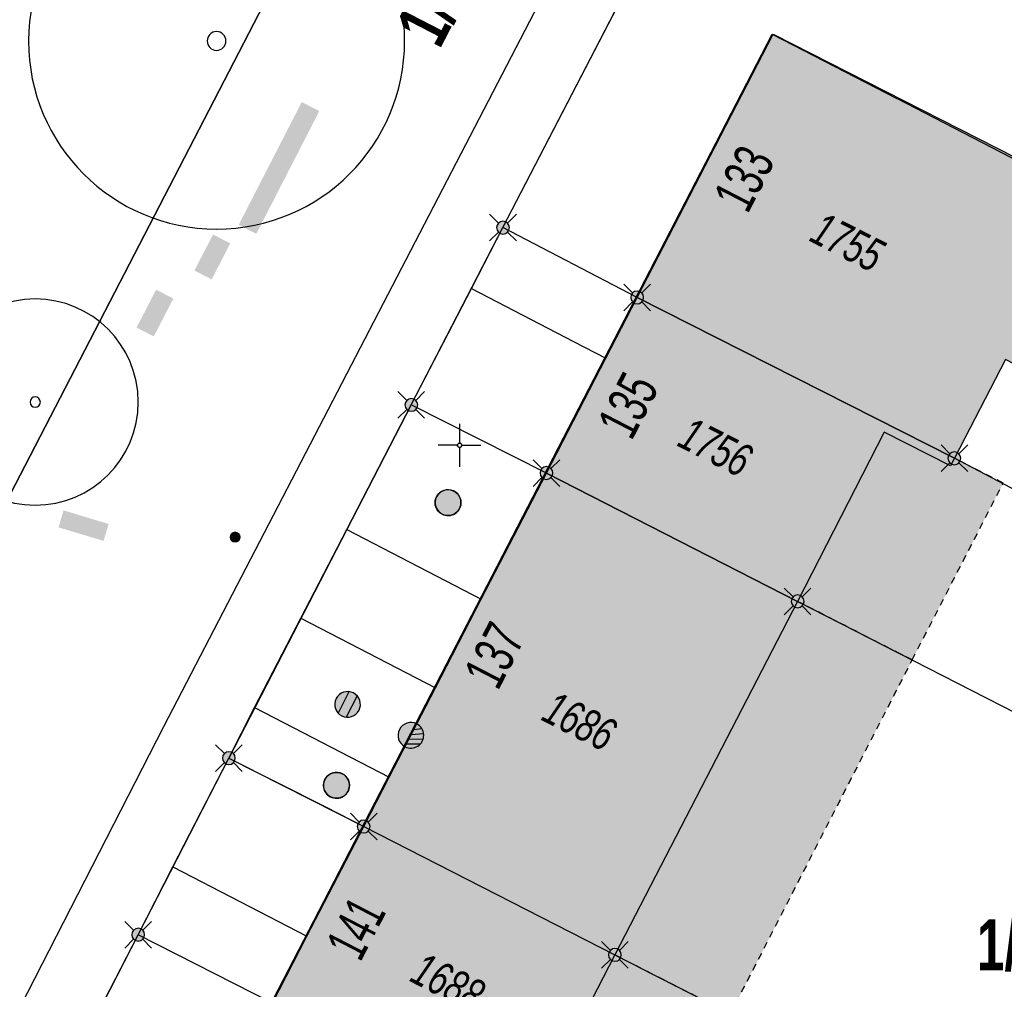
# Model space of a CAD drawing. Header units: metres. Extents: x 2695560 to 2696939, y 1260491 to 1262050.
# Tile 724 of 1005: x 2696438 to 2696467, y 1260909 to 1260937. Entities that reach past the tile are written whole.
import ezdxf

# ---------------------------------------------------------------- set-up
doc = ezdxf.new("R2010")
doc.units = ezdxf.units.M
doc.linetypes.add('AUSGEZOGEN', pattern=[0])
doc.linetypes.add('VERDECKT2_S2', pattern=[0.36, 0.2, -0.16])
for name, color, linetype in [('XR$1$AV_Flächen (EO)', 7, 'AUSGEZOGEN'), ('XR$1$AV_Gebäudeflächen (BB)', 7, 'AUSGEZOGEN'), ('XR$1$AV_Gebäudeflächen (EO)', 7, 'AUSGEZOGEN'), ('XR$1$AV_Grenzpunkte', 7, 'AUSGEZOGEN'), ('XR$1$AV_Grundstück-Nr.', 7, 'AUSGEZOGEN'), ('XR$1$AV_Haus-Nr.', 7, 'AUSGEZOGEN'), ('XR$1$AV_Koordinatennetzpunkte', 7, 'AUSGEZOGEN'), ('XR$1$AV_Linien (BB)', 7, 'AUSGEZOGEN'), ('XR$1$AV_Versicherung-Nr.', 7, 'AUSGEZOGEN'), ('XR$1$AV_Waldflächen', 7, 'AUSGEZOGEN'), ('XR$1$AW_LK_Schachtdeckel', 24, 'AUSGEZOGEN'), ('XR$1$EW_LK_Knoten', 1, 'AUSGEZOGEN'), ('XR$1$FM_LK_SW_TRASSEKNOTEN', 94, 'AUSGEZOGEN'), ('XR$1$GR_Baum', 94, 'AUSGEZOGEN'), ('XR$1$Liegenschaftsgrenzen', 7, 'AUSGEZOGEN'), ('XR$1$PFAV', 255, 'AUSGEZOGEN'), ('XR$1$PFAW', 255, 'AUSGEZOGEN'), ('XR$1$PFWFM', 255, 'AUSGEZOGEN'), ('XR$1$RAEW', 8, 'AUSGEZOGEN'), ('XR$1$RP_Abstandslinie', 7, 'AUSGEZOGEN')]:
    doc.layers.add(name, color=color, linetype=linetype)
doc.styles.add('ARIAL', font='arial.ttf')

# ---------------------------------------------------------------- blocks, each defined once
blk = doc.blocks.new('COMPLEXOBJECT_210')
at = {"layer": 'XR$1$AV_Linien (BB)', "color": 7, "linetype": 'AUSGEZOGEN', "transparency": 33554687}
blk.add_line((6470.384, 10936.138), (6461.22, 10940.89), dxfattribs=at)
for centre, radius, start, end in [((6459.094, 10936.918), 4.505, 61.8464, 106.8316), ((6459.34, 10936.849), 4.647, 109.4786, 152.7043)]:
    blk.add_arc(centre, radius, start, end, dxfattribs=at)
blk = doc.blocks.new('COMPLEXOBJECT_1204')
at = {"layer": 'XR$1$Liegenschaftsgrenzen', "color": 7, "linetype": 'AUSGEZOGEN', "transparency": 33554687}
blk.add_line((6489.7, 10934.59), (6464.65, 10947.57), dxfattribs=at)
blk.add_arc((6466.75, 10951.55), 4.5, 152.7485, 242.1755, dxfattribs=at)
blk = doc.blocks.new('BWAV19')
at = {"layer": 'XR$1$PFAV', "transparency": 33554687}
blk.add_hatch(color=7, dxfattribs=at).paths.add_polyline_path([(0, 0.24), (-0.024, 0.239), (-0.048, 0.235), (-0.072, 0.229), (-0.095, 0.221), (-0.116, 0.21), (-0.137, 0.197), (-0.156, 0.182), (-0.174, 0.165), (-0.19, 0.147), (-0.204, 0.127), (-0.215, 0.106), (-0.225, 0.083), (-0.232, 0.06), (-0.237, 0.036), (-0.24, 0.012), (-0.24, -0.012), (-0.237, -0.036), (-0.232, -0.06), (-0.225, -0.083), (-0.215, -0.106), (-0.204, -0.127), (-0.19, -0.147), (-0.174, -0.165), (-0.156, -0.182), (-0.137, -0.197), (-0.116, -0.21), (-0.095, -0.221), (-0.072, -0.229), (-0.048, -0.235), (-0.024, -0.239), (0, -0.24), (0.024, -0.239), (0.048, -0.235), (0.072, -0.229), (0.095, -0.221), (0.116, -0.21), (0.137, -0.197), (0.156, -0.182), (0.174, -0.165), (0.19, -0.147), (0.204, -0.127), (0.215, -0.106), (0.225, -0.083), (0.232, -0.06), (0.237, -0.036), (0.24, -0.012), (0.24, 0.012), (0.237, 0.036), (0.232, 0.06), (0.225, 0.083), (0.215, 0.106), (0.204, 0.127), (0.19, 0.147), (0.174, 0.165), (0.156, 0.182), (0.137, 0.197), (0.116, 0.21), (0.095, 0.221), (0.072, 0.229), (0.048, 0.235), (0.024, 0.239)])
at = {"color": 7, "transparency": 33554687}
for p, q in [((-0.5, 0.5), (-0.17, 0.17)), ((0.17, 0.17), (0.5, 0.5)), ((-0.5, -0.5), (-0.17, -0.17)), ((0.17, -0.17), (0.5, -0.5))]:
    blk.add_line(p, q, dxfattribs=at)
for start, end in [(90, 270), (270, 90)]:
    blk.add_arc((0, 0), 0.24, start, end, dxfattribs=at)
blk = doc.blocks.new('BAV2041')
at = {"color": 7, "transparency": 33554687}
for p, q in [((0, 0.5), (0, 0.05)), ((-0.05, 0), (-0.5, 0)), ((0.05, 0), (0.5, 0)), ((0, -0.05), (0, -0.5))]:
    blk.add_line(p, q, dxfattribs=at)
blk.add_circle((0, 0), 0.05, dxfattribs=at)
for start, end in [(90, 270), (270, 90)]:
    blk.add_arc((0, 0), 0.05, start, end, dxfattribs=at)
blk = doc.blocks.new('WBGR1')
at = {"color": 94, "transparency": 33554687}
for radius, start, end in [(1, 90, 270), (1, 270, 90), (0.05, 90, 270), (0.05, 270, 90)]:
    blk.add_arc((0, 0), radius, start, end, dxfattribs=at)
blk = doc.blocks.new('BAW2088')
at = {"layer": 'XR$1$PFAW', "transparency": 33554687}
blk.add_hatch(color=253, dxfattribs=at).paths.add_polyline_path([(0.51, 0), (0.5, 0.101), (0.47, 0.197), (0.421, 0.286), (0.355, 0.362), (0.275, 0.424), (0.184, 0.469), (0.086, 0.494), (-0.015, 0.499), (-0.115, 0.484), (-0.21, 0.449), (-0.296, 0.395), (-0.369, 0.326), (-0.427, 0.243), (-0.467, 0.15), (-0.487, 0.051), (-0.487, -0.051), (-0.467, -0.15), (-0.427, -0.243), (-0.369, -0.326), (-0.296, -0.395), (-0.21, -0.449), (-0.115, -0.484), (-0.015, -0.499), (0.086, -0.494), (0.184, -0.469), (0.275, -0.424), (0.355, -0.362), (0.421, -0.286), (0.47, -0.197), (0.5, -0.101)])
at = {"transparency": 33554687}
for start, end in [(91.1948, 268.8052), (268.8052, 91.1948)]:
    blk.add_arc((0.01, 0), 0.5, start, end, dxfattribs=at)
at = {"layer": 'XR$1$PFAW', "transparency": 33554687}
blk.add_circle((0.01, 0), 0.5, dxfattribs=at)
blk = doc.blocks.new('BAW2090')
at = {"layer": 'XR$1$PFAW', "lineweight": 25, "transparency": 33554687}
blk.add_hatch(color=7, dxfattribs=at).paths.add_polyline_path([(0.5, 0), (0.49, 0.101), (0.459, 0.197), (0.41, 0.286), (0.344, 0.362), (0.264, 0.424), (0.174, 0.469), (0.076, 0.494), (-0.025, 0.499), (-0.125, 0.484), (-0.22, 0.449), (-0.306, 0.395), (-0.379, 0.326), (-0.437, 0.243), (-0.477, 0.15), (-0.497, 0.051), (-0.497, -0.051), (-0.477, -0.15), (-0.437, -0.243), (-0.379, -0.326), (-0.306, -0.395), (-0.22, -0.449), (-0.125, -0.484), (-0.025, -0.499), (0.076, -0.494), (0.174, -0.469), (0.264, -0.424), (0.344, -0.362), (0.41, -0.286), (0.459, -0.197), (0.49, -0.101)])
at = {"lineweight": 25, "transparency": 33554687}
for p, q in [((-0.177, 0.468), (-0.177, -0.468)), ((0.179, 0.467), (0.177, -0.468))]:
    blk.add_line(p, q, dxfattribs=at)
for start, end in [(90, 180), (0, 90), (180, 270), (270, 0)]:
    blk.add_arc((0, 0), 0.5, start, end, dxfattribs=at)
blk = doc.blocks.new('BEW957')
at = {"layer": 'XR$1$RAEW', "transparency": 33554687}
blk.add_hatch(color=1, dxfattribs=at).paths.add_polyline_path([(-0.5, 0), (-0.5, -0.05), (-0.49, -0.1), (-0.48, -0.15), (-0.46, -0.2), (-0.44, -0.24), (-0.41, -0.29), (-0.38, -0.33), (-0.34, -0.36), (-0.31, -0.4), (-0.26, -0.42), (-0.22, -0.45), (-0.17, -0.47), (-0.13, -0.48), (-0.08, -0.49), (-0.03, -0.5), (0.03, -0.5), (0.08, -0.49), (0.13, -0.48), (0.17, -0.47), (0.22, -0.45), (0.26, -0.42), (0.31, -0.4), (0.34, -0.36), (0.38, -0.33), (0.41, -0.29), (0.44, -0.24), (0.46, -0.2), (0.48, -0.15), (0.49, -0.1), (0.5, -0.05), (0.5, 0), (0.5, 0.05), (0.49, 0.1), (0.48, 0.15), (0.46, 0.2), (0.44, 0.24), (0.41, 0.29), (0.38, 0.33), (0.34, 0.36), (0.31, 0.4), (0.26, 0.42), (0.22, 0.45), (0.17, 0.47), (0.13, 0.48), (0.08, 0.49), (0.03, 0.5), (-0.03, 0.5), (-0.08, 0.49), (-0.13, 0.48), (-0.17, 0.47), (-0.22, 0.45), (-0.26, 0.42), (-0.31, 0.4), (-0.34, 0.36), (-0.38, 0.33), (-0.41, 0.29), (-0.44, 0.24), (-0.46, 0.2), (-0.48, 0.15), (-0.49, 0.1), (-0.5, 0.05)])
at = {"color": 1, "transparency": 33554687}
for start, end in [(90, 180), (180, 270), (0, 90), (270, 0)]:
    blk.add_arc((0, 0), 0.5, start, end, dxfattribs=at)
at = {"layer": 'XR$1$RAEW', "color": 1, "transparency": 33554687}
blk.add_circle((0, 0), 0.5, dxfattribs=at)
blk = doc.blocks.new('BWFM3')
at = {"layer": 'XR$1$PFWFM', "transparency": 33554687}
blk.add_hatch(color=7, dxfattribs=at).paths.add_polyline_path([(0, 0.5), (-0.051, 0.497), (-0.101, 0.49), (-0.15, 0.477), (-0.197, 0.459), (-0.243, 0.437), (-0.286, 0.41), (-0.326, 0.379), (-0.362, 0.344), (-0.395, 0.306), (-0.424, 0.264), (-0.449, 0.22), (-0.469, 0.174), (-0.484, 0.125), (-0.494, 0.076), (-0.499, 0.025), (-0.499, -0.025), (-0.494, -0.076), (-0.484, -0.125), (-0.469, -0.174), (-0.449, -0.22), (-0.424, -0.264), (-0.395, -0.306), (-0.362, -0.344), (-0.326, -0.379), (-0.286, -0.41), (-0.243, -0.437), (-0.197, -0.459), (-0.15, -0.477), (-0.101, -0.49), (-0.051, -0.497), (0, -0.5), (0.051, -0.497), (0.101, -0.49), (0.15, -0.477), (0.197, -0.459), (0.243, -0.437), (0.286, -0.41), (0.326, -0.379), (0.362, -0.344), (0.395, -0.306), (0.424, -0.264), (0.449, -0.22), (0.469, -0.174), (0.484, -0.125), (0.494, -0.076), (0.499, -0.025), (0.499, 0.025), (0.494, 0.076), (0.484, 0.125), (0.469, 0.174), (0.449, 0.22), (0.424, 0.264), (0.395, 0.306), (0.362, 0.344), (0.326, 0.379), (0.286, 0.41), (0.243, 0.437), (0.197, 0.459), (0.15, 0.477), (0.101, 0.49), (0.051, 0.497)])
at = {"color": 94, "transparency": 33554687}
for p, q in [((-0.479, 0.141), (0, 0.388)), ((0, 0.5), (0, -0.5)), ((-0.489, -0.083), (-0.007, 0.179)), ((-0.413, -0.281), (-0.003, -0.029)), ((-0.27, -0.421), (0, -0.239))]:
    blk.add_line(p, q, dxfattribs=at)
for start, end in [(90, 270), (270, 90)]:
    blk.add_arc((0, 0), 0.5, start, end, dxfattribs=at)

msp = doc.modelspace()

# ---------------------------------------------------------------- hatches: boundary and pattern name
at = {"transparency": 33554687}
for points in [[(2696444.517, 1260931.252), (2696445.031, 1260930.989), (2696446.873, 1260934.576), (2696446.359, 1260934.839)], [(2696443.224, 1260929.917), (2696443.727, 1260929.657), (2696444.27, 1260930.709), (2696443.767, 1260930.969)], [(2696441.533, 1260928.251), (2696442.036, 1260927.991), (2696442.607, 1260929.097), (2696442.104, 1260929.357)], [(2696439.4, 1260922.908), (2696439.25, 1260922.413), (2696440.568, 1260922.016), (2696440.718, 1260922.511)]]:
    msp.add_hatch(color=7, dxfattribs=at).paths.add_polyline_path(points)
at = {"layer": 'XR$1$AV_Gebäudeflächen (BB)', "true_color": 0xd2d2d2, "transparency": 33554687}
for points in [[(2696469.395, 1260932.104), (2696460.134, 1260936.825), (2696456.16, 1260929.13), (2696465.43, 1260924.43), (2696466.921, 1260927.317), (2696472.917, 1260924.219), (2696475.349, 1260928.926), (2696475.169, 1260929.019), (2696469.354, 1260932.024)], [(2696453.51, 1260924), (2696460.85, 1260920.25), (2696463.378, 1260925.198), (2696465.317, 1260924.207), (2696465.43, 1260924.43), (2696456.16, 1260929.13), (2696455.242, 1260927.353)], [(2696448.916, 1260915.114), (2696448.17, 1260913.67), (2696455.51, 1260909.92), (2696460.85, 1260920.25), (2696453.51, 1260924), (2696451.606, 1260920.317), (2696450.266, 1260917.725)], [(2696445.5, 1260908.51), (2696452.84, 1260904.76), (2696455.51, 1260909.92), (2696448.17, 1260913.67), (2696446.511, 1260910.464)]]:
    msp.add_hatch(color=254, dxfattribs=at).paths.add_polyline_path(points)
at = {"layer": 'XR$1$AV_Gebäudeflächen (EO)', "true_color": 0xebebeb, "transparency": 33554687}
for points in [[(2696464.197, 1260918.538), (2696466.857, 1260923.706), (2696465.43, 1260924.43), (2696465.317, 1260924.207), (2696463.378, 1260925.198), (2696460.85, 1260920.25)], [(2696458.885, 1260908.196), (2696464.197, 1260918.538), (2696460.85, 1260920.25), (2696455.51, 1260909.92)], [(2696456.482, 1260902.899), (2696459.122, 1260907.951), (2696458.856, 1260908.09), (2696458.885, 1260908.196), (2696455.51, 1260909.92), (2696452.84, 1260904.76)]]:
    msp.add_hatch(color=7, dxfattribs=at).paths.add_polyline_path(points)
at = {"layer": 'XR$1$AV_Waldflächen', "transparency": 33554687}
h = msp.add_hatch(dxfattribs=at)
h.set_pattern_fill('MUSTER', scale=15000, style=0, pattern_type=2)
h.set_pattern_definition([(0, (2725855, 1291000), (15000, 15000), [15000, -15000]), (90, (2725855, 1291000), (-15000, 15000), [15000, -15000])])
h.paths.add_polyline_path([(2696488.3, 1261049.168), (2696488.278, 1261049.252), (2696488.254, 1261049.335), (2696488.23, 1261049.418), (2696488.205, 1261049.501), (2696488.179, 1261049.584), (2696488.153, 1261049.666), (2696488.125, 1261049.748), (2696488.097, 1261049.83), (2696488.067, 1261049.911), (2696488.037, 1261049.992), (2696488.006, 1261050.073), (2696487.974, 1261050.154), (2696487.942, 1261050.234), (2696487.908, 1261050.314), (2696487.874, 1261050.393), (2696487.838, 1261050.472), (2696487.802, 1261050.551), (2696487.765, 1261050.629), (2696487.728, 1261050.707), (2696487.689, 1261050.785), (2696487.65, 1261050.862), (2696487.61, 1261050.939), (2696487.569, 1261051.015), (2696487.527, 1261051.091), (2696487.485, 1261051.166), (2696487.441, 1261051.241), (2696487.397, 1261051.316), (2696487.352, 1261051.39), (2696487.307, 1261051.463), (2696487.26, 1261051.536), (2696487.213, 1261051.609), (2696486.772, 1261051.839), (2696486.54, 1261051.396), (2696485.905, 1261050.166), (2696479.566, 1261037.893), (2696481.823, 1261036.723), (2696446.785, 1260969.221), (2696430.458, 1260938.156), (2696390.819, 1260861.917), (2696402.77, 1260855.54), (2696425.35, 1260899.26), (2696447.86, 1260942.75), (2696448.977, 1260952.468), (2696449.03, 1260952.776), (2696449.085, 1260953.084), (2696449.142, 1260953.391), (2696449.203, 1260953.698), (2696449.265, 1260954.004), (2696449.33, 1260954.309), (2696449.398, 1260954.615), (2696449.468, 1260954.919), (2696449.54, 1260955.223), (2696449.615, 1260955.527), (2696449.693, 1260955.829), (2696449.772, 1260956.132), (2696449.855, 1260956.433), (2696449.939, 1260956.734), (2696450.026, 1260957.034), (2696450.116, 1260957.334), (2696450.208, 1260957.632), (2696450.302, 1260957.93), (2696450.399, 1260958.227), (2696450.498, 1260958.524), (2696450.6, 1260958.819), (2696450.704, 1260959.114), (2696450.81, 1260959.408), (2696450.919, 1260959.701), (2696451.03, 1260959.993), (2696451.144, 1260960.284), (2696451.259, 1260960.575), (2696451.378, 1260960.864), (2696451.498, 1260961.152), (2696451.621, 1260961.44), (2696451.746, 1260961.726), (2696458.027, 1260976.337), (2696488.172, 1261044.555), (2696488.217, 1261044.699), (2696488.259, 1261044.844), (2696488.299, 1261044.989), (2696488.336, 1261045.136), (2696488.37, 1261045.283), (2696488.402, 1261045.43), (2696488.431, 1261045.578), (2696488.457, 1261045.727), (2696488.481, 1261045.876), (2696488.501, 1261046.025), (2696488.519, 1261046.175), (2696488.534, 1261046.325), (2696488.547, 1261046.476), (2696488.557, 1261046.626), (2696488.564, 1261046.777), (2696488.568, 1261046.928), (2696488.569, 1261047.079), (2696488.568, 1261047.23), (2696488.564, 1261047.38), (2696488.557, 1261047.531), (2696488.547, 1261047.682), (2696488.535, 1261047.832), (2696488.52, 1261047.982), (2696488.502, 1261048.132), (2696488.481, 1261048.281), (2696488.458, 1261048.43), (2696488.432, 1261048.579), (2696488.403, 1261048.727), (2696488.371, 1261048.875), (2696488.337, 1261049.022)], flags=0)

# ---------------------------------------------------------------- linework, layer by layer
at = {"layer": 'XR$1$AV_Flächen (EO)', "color": 7, "linetype": 'AUSGEZOGEN', "transparency": 33554687}
for p, q in [((2696460.85, 1260920.25), (2696455.51, 1260909.92)), ((2696455.51, 1260909.92), (2696452.84, 1260904.76))]:
    msp.add_line(p, q, dxfattribs=at)
at = {"layer": 'XR$1$AV_Flächen (EO)', "color": 7, "linetype": 'VERDECKT2_S2', "transparency": 33554687}
for p, q in [((2696460.85, 1260920.25), (2696464.197, 1260918.538)), ((2696455.51, 1260909.92), (2696458.885, 1260908.196))]:
    msp.add_line(p, q, dxfattribs=at)
at = {"layer": 'XR$1$AV_Flächen (EO)', "color": 7, "linetype": 'AUSGEZOGEN', "transparency": 33554687}
msp.add_lwpolyline([(2696465.43, 1260924.43), (2696465.317, 1260924.207), (2696463.378, 1260925.198), (2696460.85, 1260920.25)], dxfattribs=at)
at = {"layer": 'XR$1$AV_Flächen (EO)', "color": 7, "linetype": 'VERDECKT2_S2', "transparency": 33554687}
for points in [[(2696464.197, 1260918.538), (2696466.857, 1260923.706), (2696465.43, 1260924.43)], [(2696458.885, 1260908.196), (2696464.197, 1260918.538), (2696460.85, 1260920.25)], [(2696456.482, 1260902.899), (2696459.122, 1260907.951), (2696458.856, 1260908.09), (2696458.885, 1260908.196), (2696455.51, 1260909.92)]]:
    msp.add_lwpolyline(points, dxfattribs=at)
at = {"layer": 'XR$1$AV_Linien (BB)', "color": 7, "linetype": 'AUSGEZOGEN', "transparency": 33554687}
for p, q in [((2696455.242, 1260927.353), (2696456.16, 1260929.13)), ((2696456.16, 1260929.13), (2696465.43, 1260924.43)), ((2696453.51, 1260924), (2696455.242, 1260927.353)), ((2696451.606, 1260920.317), (2696453.51, 1260924)), ((2696453.51, 1260924), (2696460.85, 1260920.25)), ((2696446.334, 1260919.758), (2696447.675, 1260922.349)), ((2696447.675, 1260922.349), (2696451.606, 1260920.317)), ((2696450.266, 1260917.725), (2696451.606, 1260920.317)), ((2696460.85, 1260920.25), (2696455.51, 1260909.92)), ((2696444.982, 1260917.147), (2696446.334, 1260919.758)), ((2696446.334, 1260919.758), (2696450.266, 1260917.725)), ((2696448.916, 1260915.114), (2696450.266, 1260917.725)), ((2696444.23, 1260915.67), (2696444.982, 1260917.147)), ((2696444.982, 1260917.147), (2696448.916, 1260915.114)), ((2696442.593, 1260912.492), (2696444.23, 1260915.67)), ((2696448.17, 1260913.67), (2696448.916, 1260915.114)), ((2696446.511, 1260910.464), (2696448.17, 1260913.67)), ((2696448.17, 1260913.67), (2696455.51, 1260909.92)), ((2696442.593, 1260912.492), (2696446.511, 1260910.464)), ((2696445.5, 1260908.51), (2696446.511, 1260910.464)), ((2696455.51, 1260909.92), (2696452.84, 1260904.76))]:
    msp.add_line(p, q, dxfattribs=at)
for points in [[(2696409.197, 1260852.244), (2696409.208, 1260852.267), (2696430.179, 1260892.887), (2696442.325, 1260916.592), (2696454.357, 1260939.78), (2696461.857, 1260954.328), (2696482.033, 1260993.133), (2696499.717, 1261027.358), (2696505.833, 1261039.677), (2696505.846, 1261039.703)], [(2696447.86, 1260942.75), (2696425.35, 1260899.26), (2696402.77, 1260855.54)], [(2696451.32, 1260929.392), (2696452.24, 1260931.17), (2696456.18, 1260938.79)], [(2696456.16, 1260929.13), (2696460.134, 1260936.825), (2696469.395, 1260932.104)], [(2696447.675, 1260922.349), (2696449.56, 1260925.99), (2696451.32, 1260929.392)], [(2696451.32, 1260929.392), (2696454.304, 1260927.838), (2696455.242, 1260927.353)], [(2696475.169, 1260929.019), (2696475.349, 1260928.926), (2696472.917, 1260924.219), (2696466.921, 1260927.317), (2696465.43, 1260924.43)], [(2696465.43, 1260924.43), (2696465.317, 1260924.207), (2696463.378, 1260925.198), (2696460.85, 1260920.25)], [(2696444.23, 1260915.67), (2696447.049, 1260914.245), (2696448.17, 1260913.67)], [(2696440.552, 1260908.512), (2696441.58, 1260910.51), (2696442.593, 1260912.492)]]:
    msp.add_lwpolyline(points, dxfattribs=at)
at = {"layer": 'XR$1$Liegenschaftsgrenzen', "color": 7, "linetype": 'AUSGEZOGEN', "transparency": 33554687}
for p, q in [((2696452.24, 1260931.17), (2696456.18, 1260938.79)), ((2696449.56, 1260925.99), (2696452.24, 1260931.17)), ((2696449.56, 1260925.99), (2696444.23, 1260915.67)), ((2696441.58, 1260910.51), (2696444.23, 1260915.67)), ((2696438.93, 1260905.36), (2696441.58, 1260910.51))]:
    msp.add_line(p, q, dxfattribs=at)
for points in [[(2696402.77, 1260855.54), (2696425.35, 1260899.26), (2696447.86, 1260942.75), (2696448.712, 1260948.32), (2696451.228, 1260949.016), (2696500.38, 1261044.135)], [(2696480.47, 1260916.53), (2696479.57, 1260916.99), (2696465.43, 1260924.43), (2696456.16, 1260929.13), (2696452.24, 1260931.17)], [(2696477.89, 1260911.53), (2696477, 1260911.99), (2696460.85, 1260920.25), (2696453.51, 1260924), (2696449.56, 1260925.99)], [(2696444.23, 1260915.67), (2696448.17, 1260913.67), (2696455.51, 1260909.92), (2696471.65, 1260901.67), (2696472.56, 1260901.22)], [(2696469.89, 1260896.07), (2696469.01, 1260896.52), (2696452.84, 1260904.76), (2696445.5, 1260908.51), (2696441.58, 1260910.51)]]:
    msp.add_lwpolyline(points, dxfattribs=at)
at = {"layer": 'XR$1$RP_Abstandslinie', "color": 7, "linetype": 'AUSGEZOGEN', "transparency": 33554687}
for points in [[(2696418.49, 1260847.47), (2696414.869, 1260849.339), (2696460.105, 1260936.826), (2696463.75, 1260934.94)], [(2696418.49, 1260847.47), (2696442.5, 1260835.09), (2696465.19, 1260823.37), (2696487.77, 1260867.05), (2696510.39, 1260910.81), (2696463.75, 1260934.94)]]:
    msp.add_lwpolyline(points, dxfattribs=at)

# ---------------------------------------------------------------- block references
at = {"layer": 'XR$1$AV_Grenzpunkte', "color": 7, "linetype": 'AUSGEZOGEN', "lineweight": -3, "transparency": 33554687, "xscale": 0.7800000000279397, "yscale": 0.7800000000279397}
for p in [(2696452.24, 1260931.17), (2696456.16, 1260929.13), (2696449.56, 1260925.99), (2696465.43, 1260924.43), (2696453.51, 1260924), (2696460.85, 1260920.25), (2696444.23, 1260915.67), (2696448.17, 1260913.67), (2696441.58, 1260910.51), (2696455.51, 1260909.92)]:
    msp.add_blockref('BWAV19', p, dxfattribs=at)
at = {"layer": 'XR$1$AV_Koordinatennetzpunkte', "color": 7, "linetype": 'AUSGEZOGEN', "lineweight": -3, "transparency": 33554687, "xscale": 1.25, "yscale": 1.25}
msp.add_blockref('BAV2041', (2696450.97, 1260924.81), dxfattribs=at)
at = {"layer": 'XR$1$AV_Linien (BB)', "color": 7, "linetype": 'AUSGEZOGEN', "lineweight": -3, "transparency": 33554687}
msp.add_blockref('COMPLEXOBJECT_210', (2690000.97, 1249999.81), dxfattribs=at)
at = {"layer": 'XR$1$AW_LK_Schachtdeckel', "color": 24, "linetype": 'AUSGEZOGEN', "lineweight": -3, "transparency": 33554687}
for name, p, xscale, yscale, rotation in [('BAW2088', (2696450.627, 1260923.138), 0.7578193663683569, 0.7578193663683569, 333.64526967), ('BAW2090', (2696447.699, 1260917.238), 0.7499999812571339, 0.7499999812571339, 333.096362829), ('BAW2088', (2696447.377, 1260914.882), 0.7578193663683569, 0.7578193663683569, 241.796482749)]:
    msp.add_blockref(name, p, dxfattribs=dict(at, xscale=xscale, yscale=yscale, rotation=rotation))
at = {"layer": 'XR$1$EW_LK_Knoten', "color": 1, "linetype": 'AUSGEZOGEN', "lineweight": -3, "transparency": 33554687, "xscale": 0.2749999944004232, "yscale": 0.2749999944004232}
msp.add_blockref('BEW957', (2696444.41, 1260922.13), dxfattribs=at)
at = {"layer": 'XR$1$FM_LK_SW_TRASSEKNOTEN', "color": 94, "linetype": 'AUSGEZOGEN', "lineweight": -3, "transparency": 33554687, "xscale": 0.7499999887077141, "yscale": 0.7499999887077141, "rotation": 152.664035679}
msp.add_blockref('BWFM3', (2696449.548, 1260916.335), dxfattribs=at)
at = {"layer": 'XR$1$GR_Baum', "color": 94, "linetype": 'AUSGEZOGEN', "lineweight": -3, "transparency": 33554687}
for p, xscale, yscale in [((2696443.87, 1260936.623), 5.495277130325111, 5.495277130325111), ((2696438.57, 1260926.074), 3.012001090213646, 3.012001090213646)]:
    msp.add_blockref('WBGR1', p, dxfattribs=dict(at, xscale=xscale, yscale=yscale))
at = {"layer": 'XR$1$Liegenschaftsgrenzen', "color": 7, "linetype": 'AUSGEZOGEN', "lineweight": -3, "transparency": 33554687}
msp.add_blockref('COMPLEXOBJECT_1204', (2690000.97, 1249999.81), dxfattribs=at)

# ---------------------------------------------------------------- texts
at = {"layer": 'XR$1$AV_Grundstück-Nr.', "color": 7, "transparency": 33554687, "insert": (2696450.765, 1260938.664), "char_height": 1.48491, "width": 4.98214, "attachment_point": 5, "rotation": 62.6958, "style": 'ARIAL'}
msp.add_mtext('\\A1;{\\fArial|i0|b1;\\H1.484908;\\W0.700000;\\C7;1/8673}\\P', dxfattribs=at)
at = {"layer": 'XR$1$AV_Grundstück-Nr.', "color": 7, "transparency": 33554687, "insert": (2696468.306, 1260910.191), "char_height": 1.48491, "width": 4.98214, "attachment_point": 5, "style": 'ARIAL'}
msp.add_mtext('\\A1;{\\fArial|i0|b1;\\H1.484908;\\W0.700000;\\C7;1/8820}\\P', dxfattribs=at)
at = {"layer": 'XR$1$AV_Haus-Nr.', "color": 7, "transparency": 33554687, "char_height": 1.1621, "attachment_point": 2, "style": 'ARIAL'}
for s, insert, width, rotation in [('\\W0.66;133', (2696458.763, 1260932.872), 2.24073, 62.6859), ('\\W0.66;135', (2696455.374, 1260926.247), 2.24073, 62.6796), ('\\W0.66;137', (2696451.468, 1260918.943), 2.24073, 62.6643), ('\\W0.62;141', (2696447.423, 1260910.967), 2.16334, 62.6391)]:
    msp.add_mtext(s, dxfattribs=dict(at, insert=insert, width=width, rotation=rotation))
at = {"layer": 'XR$1$AV_Versicherung-Nr.', "color": 7, "transparency": 33554687, "char_height": 0.96842, "width": 2.45636, "attachment_point": 5, "style": 'ARIAL'}
for s, insert, rotation in [('\\A1;{\\fArial|i1|b0;\\H0.968418;\\W0.700000;\\C7;1755}\\P', (2696462.309, 1260930.747), 333.1143), ('\\A1;{\\fArial|i1|b0;\\H0.968418;\\W0.700000;\\C7;1756}\\P', (2696458.448, 1260924.758), 332.9379), ('\\A1;{\\fArial|i1|b0;\\H0.968418;\\W0.700000;\\C7;1686}\\P', (2696454.475, 1260916.746), 332.937), ('\\A1;{\\fArial|i1|b0;\\H0.968418;\\W0.700000;\\C7;1688}\\P', (2696450.632, 1260909.116), 332.9379)]:
    msp.add_mtext(s, dxfattribs=dict(at, insert=insert, rotation=rotation))

doc.saveas('drawing.dxf')
